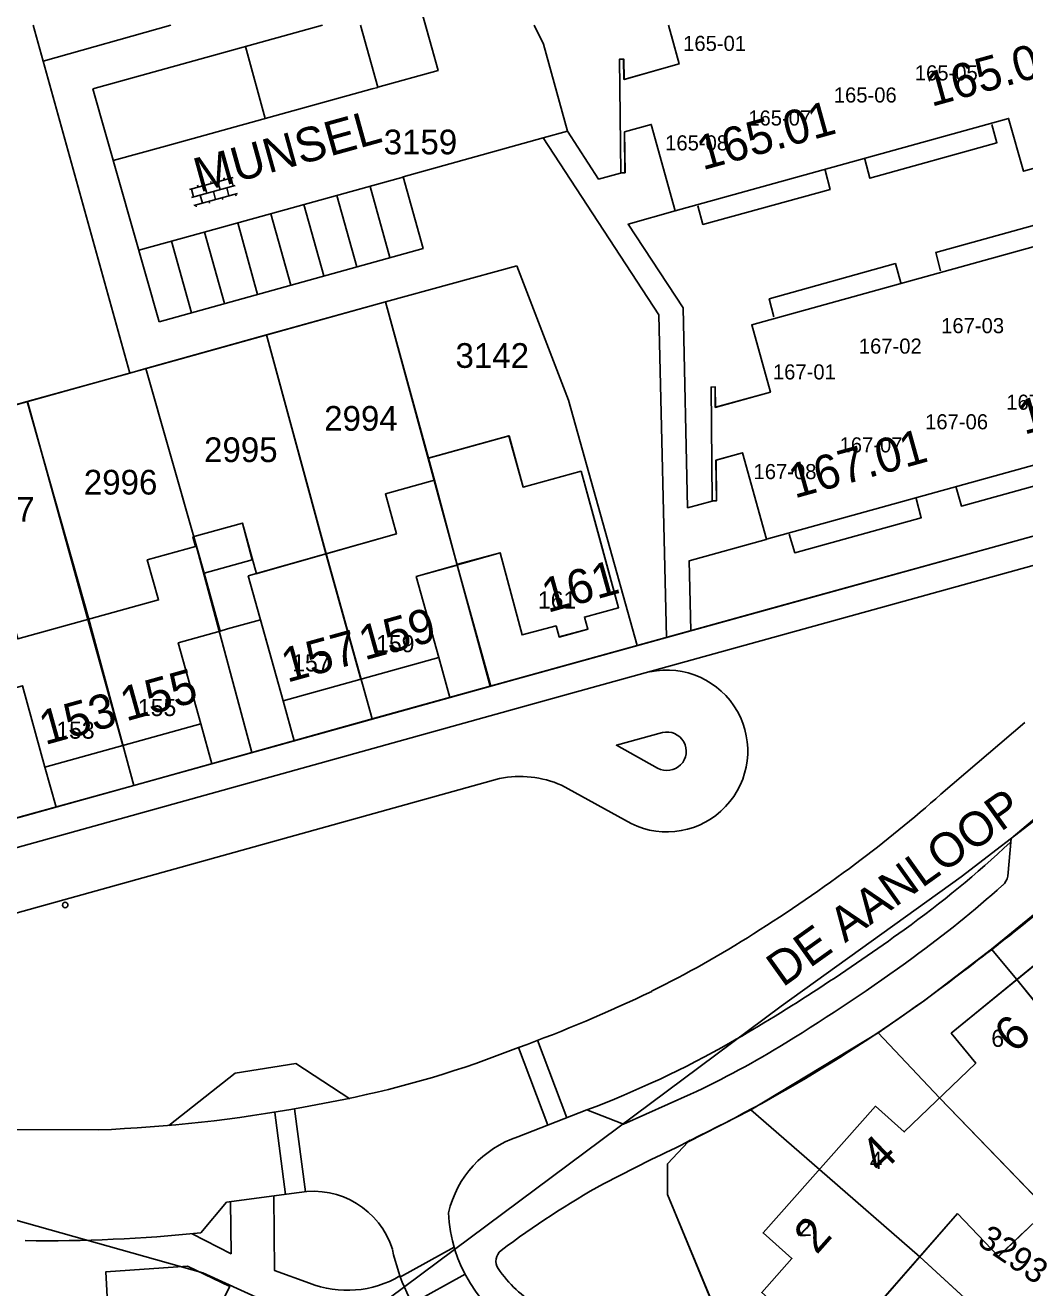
# Model space of a CAD drawing. Extents: x 148816 to 151297, y 399515 to 402500.
# Drawn here: x 150915.2 to 150988, y 400908 to 401000 of the extents above; entities that cross this region are included whole.
import ezdxf

# ---------------------------------------------------------------- set-up
doc = ezdxf.new("R2010")
doc.units = 0
for name, color, linetype in [('B01 Hoofdgebouw  [D] Norm', 7, 'Continuous'), ('B01 Hoofdgebouw  [T] Norm', 7, 'Continuous'), ('B01 hoofgebouw', 7, 'Continuous'), ('B03 Overig opstal  [D] Norm', 7, 'Continuous'), ('B07 Tussenmuur  [T] Norm', 7, 'Continuous'), ('G01 perceelsgrens', 7, 'Continuous'), ('S02 Open verharding  Norm', 7, 'Continuous'), ('T04 Haag heg  [D] Gem', 7, 'Continuous'), ('T09 Insteek water  [D] Norm', 7, 'Continuous'), ('V00 Kant verharding algemeen  [T] Norm', 7, 'Continuous'), ('V00 Kant verharding algemeen secundair  [D] Gem', 7, 'Continuous'), ('V00 Kant verharding algemeen secundair  [T] Gem', 7, 'Continuous'), ('V00 Kant verharding algemeen secundair  [T] Norm', 7, 'Continuous'), ('Z01 perceelnummer', 7, 'Continuous'), ('Z02 huisnummer', 7, 'Continuous'), ('Z02 Huisnummer  [Tekst] Norm', 7, 'Continuous'), ('Z06 straatnaam', 7, 'Continuous')]:
    doc.layers.add(name, color=color, linetype=linetype)

msp = doc.modelspace()

# ---------------------------------------------------------------- linework, layer by layer
at = {"layer": 'B01 Hoofdgebouw  [D] Norm'}
msp.add_lwpolyline([(150927.645, 400962.022), (150927.726, 400962.045), (150928.27, 400960.085)], dxfattribs=at)
at = {"layer": 'B01 Hoofdgebouw  [T] Norm'}
for p, q in [((150986.859, 400993.215), (150962.581, 400986.477)), ((150931.075, 400963.734), (150931.778, 400961.058)), ((150931.49, 400959.876), (150942.28, 400962.945)), ((150931.778, 400961.058), (150928.27, 400960.085)), ((150946.711, 400960.66), (150943.724, 400959.83)), ((150928.27, 400960.085), (150929.443, 400955.855)), ((150931.49, 400959.876), (150934.02, 400950.771)), ((150943.724, 400959.83), (150945.365, 400953.924)), ((150914.698, 400955.284), (150924.956, 400958.132)), ((150929.443, 400955.855), (150926.388, 400955.008)), ((150926.388, 400955.008), (150928.028, 400949.091)), ((150934.02, 400950.771), (150945.365, 400953.924)), ((150915.036, 400951.873), (150916.678, 400945.946)), ((150928.028, 400949.091), (150916.678, 400945.946)), ((150982.687, 400926.553), (150992.233, 400934.381)), ((150984.469, 400924.38), (150982.687, 400926.553)), ((150984.469, 400924.38), (150979.257, 400919.374)), ((150968.977, 400912.006), (150977.154, 400921.237)), ((150979.257, 400919.374), (150977.154, 400921.237)), ((150983.134, 400913.415), (150977.688, 400907.195)), ((150983.134, 400913.415), (150986.123, 400910.288)), ((150971.08, 400910.143), (150968.977, 400912.006)), ((150986.108, 400910.299), (150988.121, 400912.216)), ((150968.885, 400907.665), (150971.08, 400910.143))]:
    msp.add_line(p, q, dxfattribs=at)
for points in [[(150962.581, 400986.477), (150960.838, 400992.769), (150958.892, 400992.23), (150958.921, 400989.252), (150958.622, 400989.253), (150958.527, 400997.529), (150958.82, 400997.53), (150958.844, 400996.052), (150962.863, 400997.18), (150962.299, 400999.227)], [(150993.381, 400990.874), (150987.933, 400989.367), (150986.859, 400993.215)], [(150968.156, 400978.161), (150994.85, 400985.58), (150993.381, 400990.874)], [(150969.231, 400962.552), (150967.485, 400968.847), (150965.541, 400968.305), (150965.574, 400965.354), (150965.278, 400965.351), (150965.187, 400973.641), (150965.483, 400973.657), (150965.492, 400972.159), (150969.512, 400973.277), (150968.156, 400978.161)], [(150945.047, 400966.864), (150944.608, 400968.467), (150950.481, 400970.079), (150951.504, 400966.351), (150955.727, 400967.51), (150958.457, 400957.56), (150955.973, 400956.878), (150956.211, 400956.01), (150954.121, 400955.432), (150953.904, 400956.241), (150951.431, 400955.578), (150949.826, 400961.567), (150946.745, 400960.741)], [(150969.231, 400962.552), (150993.51, 400969.296), (150994.566, 400965.477), (151000, 400966.976)], [(150945.047, 400966.864), (150941.476, 400965.865), (150942.28, 400962.945)], [(150931.075, 400963.734), (150927.455, 400962.72), (150927.645, 400962.022), (150924.133, 400961.039), (150924.956, 400958.132)]]:
    msp.add_lwpolyline(points, dxfattribs=at)
at = {"layer": 'B01 hoofgebouw'}
for points in [[(150993.381, 400990.874), (150987.933, 400989.367), (150986.859, 400993.215), (150962.581, 400986.477), (150960.838, 400992.769), (150958.897, 400992.231), (150958.931, 400989.256), (150958.622, 400989.253), (150958.527, 400997.529), (150958.836, 400997.532), (150958.853, 400996.055), (150962.863, 400997.18), (150962.084, 401000)], [(150958.89, 400992.23), (150960.84, 400992.77)], [(150993.51, 400969.296), (150969.231, 400962.552), (150967.485, 400968.847), (150965.554, 400968.309), (150965.587, 400965.354), (150965.278, 400965.351), (150965.187, 400973.641), (150965.496, 400973.644), (150965.512, 400972.165), (150969.512, 400973.277), (150968.156, 400978.161), (150994.85, 400985.58)], [(150944.588, 400968.464), (150950.474, 400970.082), (150951.501, 400966.348), (150955.727, 400967.51)], [(150944.588, 400968.464), (150945.047, 400966.864)], [(150955.727, 400967.51), (150957.135, 400962.381)], [(150946.711, 400960.66), (150945.047, 400966.864), (150941.476, 400965.865), (150942.28, 400962.945), (150932.047, 400960.034)], [(150932.075, 400960.043), (150931.075, 400963.734), (150927.455, 400962.72), (150927.645, 400962.022), (150924.133, 400961.039), (150924.956, 400958.132), (150914.698, 400955.284), (150913.888, 400958.193), (150906.858, 400956.237), (150907.652, 400953.321), (150897.347, 400950.443), (150896.557, 400953.358), (150889.517, 400951.4), (150890.326, 400948.49), (150880.009, 400945.619), (150879.223, 400948.525), (150875.747, 400947.565), (150875.545, 400948.268), (150871.893, 400947.249), (150872.579, 400944.584), (150876.144, 400945.576)], [(150957.135, 400962.381), (150958.457, 400957.56), (150955.973, 400956.878), (150956.211, 400956.01), (150954.121, 400955.432), (150953.904, 400956.241), (150951.431, 400955.578), (150949.826, 400961.567), (150943.724, 400959.83), (150945.365, 400953.924), (150934.02, 400950.771), (150932.376, 400956.686)], [(150928.27, 400960.085), (150929.443, 400955.855), (150926.388, 400955.008), (150928.028, 400949.091), (150916.678, 400945.946), (150915.036, 400951.873), (150909.04, 400950.189), (150910.688, 400944.264), (150899.341, 400941.108), (150897.693, 400947.033), (150891.691, 400945.359), (150893.341, 400939.435), (150882.003, 400936.277), (150880.356, 400942.192)], [(150929.986, 400956.016), (150932.376, 400956.686)], [(150929.986, 400956.016), (150929.443, 400955.855)], [(150954.12, 400955.422), (150956.228, 400955.991)], [(150993.996, 400932.201), (150992.233, 400934.381), (150982.687, 400926.553), (150984.469, 400924.38), (150979.257, 400919.374), (150977.154, 400921.237), (150968.977, 400912.006), (150971.08, 400910.143), (150968.885, 400907.665), (150976.832, 400900.626), (150980.152, 400904.363)], [(150986.123, 400910.288), (150993.308, 400917.156), (150990.305, 400920.328)], [(150977.703, 400907.203), (150983.134, 400913.415)], [(150983.134, 400913.415), (150986.123, 400910.288)]]:
    msp.add_lwpolyline(points, dxfattribs=at)
at = {"layer": 'B03 Overig opstal  [D] Norm'}
msp.add_line((150932.725, 400993.208), (150931.276, 400998.445), dxfattribs=at)
at = {"layer": 'B07 Tussenmuur  [T] Norm'}
for p, q in [((150945.047, 400966.864), (150946.711, 400960.66)), ((150939.692, 400952.347), (150937.144, 400961.518)), ((150922.353, 400947.518), (150919.807, 400956.705)), ((150987.462, 400930.469), (150993.957, 400922.428)), ((150981.835, 400921.864), (150989.735, 400913.662)), ((150973.083, 400916.642), (150980.383, 400910.268))]:
    msp.add_line(p, q, dxfattribs=at)
at = {"layer": 'G01 perceelsgrens'}
for points in [[(150915.82, 401000), (150916.55, 400997.375)], [(150925.837, 401000), (150916.55, 400997.375)], [(150916.55, 400997.375), (150922.869, 400974.663)], [(150941.49, 400979.85), (150951.045, 400982.482)], [(150951.045, 400982.482), (150954.818, 400972.685)], [(150932.818, 400977.434), (150941.49, 400979.85)], [(150941.49, 400979.85), (150949.106, 400951.855)], [(150924.03, 400974.986), (150932.818, 400977.434)], [(150932.818, 400977.434), (150937.163, 400961.489), (150940.508, 400949.458)], [(150922.869, 400974.663), (150924.03, 400974.986)], [(150924.03, 400974.986), (150927.512, 400962.736), (150931.754, 400947.018)], [(150915.396, 400972.581), (150922.869, 400974.663)], [(150906.705, 400970.16), (150915.396, 400972.581)], [(150915.396, 400972.581), (150919.879, 400956.723), (150923.147, 400944.618)], [(150954.818, 400972.685), (150959.813, 400954.811)], [(150970.577, 400957.788), (151000, 400965.918)], [(150959.813, 400954.811), (150970.577, 400957.788)], [(150949.106, 400951.855), (150959.813, 400954.811)], [(150949.106, 400951.855), (150940.508, 400949.458)], [(150938.14, 400904.555), (150970.299, 400928.527), (150983.412, 400937.945), (150989.591, 400942.711), (150998.319, 400950.51), (151000, 400951.783)], [(150931.754, 400947.018), (150940.508, 400949.458)], [(150923.147, 400944.618), (150931.754, 400947.018)], [(150914.449, 400942.193), (150923.147, 400944.618)], [(150985.614, 400932.677), (150993.955, 400939.5)], [(150977.356, 400926.588), (150980.735, 400928.951), (150985.614, 400932.677)], [(150985.614, 400932.677), (150987.462, 400930.469), (150993.536, 400922.949)], [(150968.084, 400920.981), (150977.356, 400926.588)], [(150977.356, 400926.588), (150981.835, 400921.864), (150994.151, 400909.076)], [(150976.301, 400889.082), (150970.73, 400893.792), (150962.013, 400914.802), (150962.007, 400917.042), (150963.523, 400918.657), (150968.084, 400920.981)], [(150988.554, 400902.806), (150986.103, 400905.029), (150980.383, 400910.268), (150973.083, 400916.642), (150968.084, 400920.981)], [(150790.202, 400899.494), (150814.283, 400903.099), (150837.854, 400907.316), (150883.441, 400914.005), (150900.654, 400914.494), (150913.605, 400913.209), (150928.186, 400909.101), (150938.14, 400904.555)]]:
    msp.add_lwpolyline(points, dxfattribs=at)
at = {"layer": 'S02 Open verharding  Norm'}
for p, q in [((150927.201, 400988.027), (150930.382, 400988.905)), ((150928.792, 400988.466), (150928.752, 400988.61)), ((150929.756, 400988.732), (150929.716, 400988.876)), ((150930.238, 400988.865), (150930.397, 400988.286)), ((150927.346, 400988.067), (150927.506, 400987.488)), ((150927.361, 400987.448), (150930.542, 400988.326)), ((150927.521, 400986.87), (150930.702, 400987.748)), ((150927.828, 400988.2), (150927.788, 400988.344)), ((150928.31, 400988.333), (150928.469, 400987.754)), ((150928.951, 400987.887), (150929.111, 400987.309)), ((150929.274, 400988.599), (150929.433, 400988.02)), ((150930.075, 400987.575), (150929.915, 400988.153)), ((150930.557, 400987.708), (150930.597, 400987.563)), ((150927.665, 400986.91), (150927.705, 400986.765)), ((150927.987, 400987.621), (150928.147, 400987.043)), ((150928.629, 400987.176), (150928.669, 400987.031)), ((150929.593, 400987.442), (150929.633, 400987.297))]:
    msp.add_line(p, q, dxfattribs=at)
at = {"layer": 'T04 Haag heg  [D] Gem'}
for p, q in [((150915.82, 401000), (150916.55, 400997.375)), ((150916.55, 400997.375), (150922.869, 400974.663)), ((150854.77, 400955.69), (150941.49, 400979.85)), ((150941.49, 400979.85), (150944.608, 400968.467)), ((150937.144, 400961.518), (150932.82, 400977.434)), ((150927.726, 400962.045), (150924.035, 400974.985)), ((150919.807, 400956.705), (150915.403, 400972.58)), ((150985.614, 400932.677), (150987.462, 400930.469)), ((150977.356, 400926.588), (150981.835, 400921.864)), ((150968.084, 400920.981), (150973.083, 400916.642)), ((150962.007, 400917.042), (150963.523, 400918.657)), ((150962.013, 400914.802), (150962.007, 400917.042)), ((150970.73, 400893.792), (150962.013, 400914.802)), ((150980.383, 400910.268), (150986.103, 400905.029))]:
    msp.add_line(p, q, dxfattribs=at)
at = {"layer": 'T09 Insteek water  [D] Norm'}
msp.add_circle((150918.156, 400935.901), 0.2, dxfattribs=at)
at = {"layer": 'V00 Kant verharding algemeen  [T] Norm'}
for p, q in [((150920.162, 400995.368), (150936.895, 401000)), ((150952.969, 400991.79), (150954.732, 400992.279)), ((150950.903, 400952.335), (151000, 400965.91)), ((151000, 400963.784), (150954.948, 400951.314)), ((150949.162, 400951.851), (150946.711, 400960.66)), ((150946.173, 400951.019), (150945.365, 400953.924)), ((150863.034, 400925.711), (150951.446, 400950.334)), ((150934.829, 400947.862), (150934.02, 400950.771)), ((150928.834, 400946.194), (150928.028, 400949.091)), ((150917.487, 400943.037), (150916.678, 400945.946)), ((150851.169, 400917.646), (150949.785, 400945.114)), ((150935.507, 400921.175), (150938.45, 400921.741)), ((150913.912, 400919.537), (150920.593, 400919.516)), ((150929.894, 400914.262), (150928.027, 400912.016)), ((150935.205, 400914.953), (150929.894, 400914.262))]:
    msp.add_line(p, q, dxfattribs=at)
for points in [[(150937.101, 401025.997), (150944.85, 400998.351)], [(150939.655, 401000), (150940.932, 400995.488), (150945.315, 400996.702), (150944.385, 401000)], [(150958.583, 400989.231), (150956.993, 400988.791), (150954.731, 400992.28), (150952.998, 400998.623), (150952.314, 401000)], [(150920.162, 400995.368), (150924.992, 400978.39)], [(150976.388, 400990.237), (150976.763, 400988.855), (150986.007, 400991.439), (150985.64, 400992.767)], [(150961.953, 400955.402), (150961.38, 400978.913), (150952.969, 400991.79), (150942.759, 400988.959), (150944.212, 400983.746), (150924.992, 400978.39)], [(150964.23, 400986.853), (150964.6, 400985.493), (150973.861, 400988.045), (150973.491, 400989.432)], [(150962.581, 400986.477), (150959.142, 400985.507), (150963.15, 400979.407)], [(150991.15, 400984.615), (150990.764, 400986.005), (150981.549, 400983.439), (150981.907, 400982.097)], [(150979.008, 400981.24), (150978.615, 400982.635), (150969.427, 400980.067), (150969.766, 400978.76)], [(150963.15, 400979.407), (150963.485, 400964.851), (150965.27, 400965.321)], [(150983.039, 400966.33), (150983.418, 400964.962), (150992.628, 400967.501), (150992.263, 400968.883)], [(150970.886, 400962.931), (150971.289, 400961.564), (150980.502, 400964.118), (150980.124, 400965.51)], [(150969.195, 400962.533), (150963.584, 400960.974), (150963.714, 400955.893)], [(150950.903, 400952.335), (150862.485, 400927.732), (150862.485, 400927.732)], [(150951.446, 400950.334), (150954.948, 400951.314)], [(150981.928, 400943.98), (150988.033, 400949.196)], [(150986.797, 400937.993), (150987.047, 400940.743), (150993.393, 400946.113), (150993.891, 400947.372)], [(150959.375, 400941.829), (150954.304, 400944.627)], [(150973.711, 400924.269), (150973.711, 400924.269), (150973.711, 400924.269)], [(150963.691, 400922.109), (150958.818, 400919.926), (150956.143, 400920.967), (150951.116, 400919.016)], [(150960.825, 400917.366), (150957.358, 400915.596)], [(150927.404, 400911.954), (150930.234, 400910.496), (150930.192, 400914.301)], [(150933.359, 400914.713), (150933.401, 400909.264), (150935.936, 400908.338)], [(150921.248, 400906.924), (150921.113, 400909.173), (150927.061, 400909.587), (150930.142, 400908.1), (150929.277, 400906.385), (150927.684, 400904.432), (150921.248, 400906.924)]]:
    msp.add_lwpolyline(points, dxfattribs=at)
for centre, radius, start, end in [((150961.97, 400947.122), 5.894, 243.88348, 102.05148), ((150951.281, 400937.773), 7.492, 66.2029, 101.51533), ((150921.312, 401011.88), 91.02, 306.70312, 311.75613), ((150869.482, 401082.6), 189.662, 306.98819, 311.0784), ((150910.137, 401026.46), 109.389, 302.1115, 306.83152), ((150931.951, 400998.024), 81.539, 306.02396, 311.9053), ((150985.684, 400938.188), 1.13, 310.97245, 350.06429), ((150926.551, 400999.155), 77.538, 296.26537, 302.56371), ((150895.462, 401047.962), 143.387, 301.61518, 306.08071), ((150914.11, 401020.965), 113.589, 295.8616, 307.71256), ((150915.446, 401023.851), 104.617, 289.96854, 295.73399), ((150923.867, 400994.091), 73.805, 281.3959, 291.71399), ((150933.647, 400986.032), 70.632, 295.17369, 301.57157), ((150916.414, 401024.952), 105.519, 272.26987, 280.42484), ((150953.555, 400911.719), 7.694, 108.47843, 166.72718), ((150943.26, 400956.971), 43.326, 293.9171, 298.11492), ((150936.246, 400909.04), 6.004, 17.19894, 99.98503), ((150990.171, 400857.084), 67.084, 119.28341, 126.89806), ((150956.669, 400913.932), 10.612, 182.41484, 241.44489), ((150916.778, 401021.254), 109.815, 269.2012, 275.87946), ((150956.72, 400913.98), 15.074, 192.12091, 242.3302), ((150950.514, 400909.957), 0.992, 128.65383, 213.35188), ((150938.678, 400915.462), 7.633, 248.94431, 300.36095), ((150957.184, 400914.533), 9.081, 214.33069, 239.62339)]:
    msp.add_arc(centre, radius, start, end, dxfattribs=at)
at = {"layer": 'V00 Kant verharding algemeen secundair  [D] Gem'}
for p, q in [((150942.759, 400988.959), (150944.212, 400983.746)), ((150940.358, 400988.261), (150941.804, 400983.075)), ((150935.539, 400986.929), (150936.987, 400981.733)), ((150937.949, 400987.595), (150939.396, 400982.404)), ((150933.129, 400986.264), (150934.579, 400981.062)), ((150928.31, 400984.933), (150929.763, 400979.719)), ((150930.719, 400985.598), (150932.171, 400980.391)), ((150925.899, 400984.27), (150927.354, 400979.048))]:
    msp.add_line(p, q, dxfattribs=at)
at = {"layer": 'V00 Kant verharding algemeen secundair  [T] Gem'}
for p, q in [((150952.552, 400926.063), (150954.68, 400920.399)), ((150951.173, 400925.523), (150953.314, 400919.869)), ((150933.416, 400920.782), (150934.203, 400914.814)), ((150934.857, 400921.055), (150935.663, 400915.007)), ((150946.476, 400910.978), (150942.563, 400908.804)), ((150947.275, 400908.995), (150943.427, 400906.873))]:
    msp.add_line(p, q, dxfattribs=at)
for points in [[(150940.925, 400995.474), (150940.517, 400995.364), (150925.466, 400991.199), (150921.638, 400990.146)], [(150961.645, 400948.462), (150958.294, 400947.537), (150961.299, 400945.88)], [(150938.891, 400921.787), (150934.961, 400924.364), (150930.533, 400923.647), (150925.706, 400919.847)]]:
    msp.add_lwpolyline(points, dxfattribs=at)
for centre, radius, start, end in [((150961.981, 400947.103), 1.4, 240.85564, 103.8795), ((150936.392, 400993.912), 73.58, 305.62212, 313.41696), ((150894.575, 401050.46), 143.906, 300.03673, 306.04287), ((150930.094, 400990.131), 73.902, 290.63845, 299.60973)]:
    msp.add_arc(centre, radius, start, end, dxfattribs=at)
at = {"layer": 'V00 Kant verharding algemeen secundair  [T] Norm'}
msp.add_lwpolyline([(150923.512, 400983.615), (150927.406, 400984.683), (150942.398, 400988.824), (150942.76, 400988.928)], dxfattribs=at)

# ---------------------------------------------------------------- texts
at = {"layer": 'Z01 perceelnummer'}
for s, p in [('3159', (150941.348, 400990.596)), ('3142', (150946.579, 400975.038)), ('2994', (150937.015, 400970.459)), ('2995', (150928.269, 400968.173)), ('2996', (150919.512, 400965.808)), ('2997', (150910.578, 400963.837))]:
    msp.add_text(s, height=1.8, dxfattribs=at).set_placement(p)
msp.add_text('3293', height=1.8, rotation=325.63965, dxfattribs=at).set_placement((150984.491, 400911.223))
at = {"layer": 'Z02 huisnummer'}
for s, rotation, p in [('165.08', 15.48119, (150981.237, 400994.05)), ('165.01', 15.48119, (150964.576, 400989.426)), ('167.08', 15.55172, (150987.99, 400970.157)), ('167.01', 15.55172, (150971.266, 400965.512)), ('161', 15.55172, (150953.287, 400957.178)), ('159', 15.55172, (150939.957, 400953.718)), ('157', 15.55172, (150934.315, 400952.091)), ('155', 15.55172, (150922.586, 400949.271)), ('153', 15.55172, (150916.681, 400947.544)), ('6', 43.86558, (150987.303, 400925.025)), ('4', 43.86558, (150977.559, 400916.253)), ('2', 48.48538, (150972.876, 400910.374))]:
    msp.add_text(s, height=2.5, rotation=rotation, dxfattribs=at).set_placement(p)
at = {"layer": 'Z02 Huisnummer  [Tekst] Norm'}
for s, height, p in [('165-01', 1.1, (150963.158, 400998.128)), ('165-05', 1.1, (150980.028, 400995.981)), ('165-06', 1.1, (150974.129, 400994.37)), ('165-07', 1.1, (150967.899, 400992.692)), ('165-08', 1.1, (150961.847, 400990.88)), ('167-03', 1.1, (150981.948, 400977.565)), ('167-02', 1.1, (150975.953, 400976.074)), ('167-01', 1.1, (150969.695, 400974.193)), ('167-05', 1.1, (150986.689, 400971.988)), ('167-06', 1.1, (150980.78, 400970.561)), ('167-07', 1.1, (150974.549, 400968.875)), ('167-08', 1.1, (150968.284, 400966.93)), ('161', 1.25, (150952.583, 400957.504)), ('159', 1.25, (150940.8, 400954.318)), ('157', 1.25, (150934.688, 400952.923)), ('155', 1.25, (150923.454, 400949.668)), ('153', 1.25, (150917.507, 400948.018))]:
    msp.add_text(s, height=height, dxfattribs=at).set_placement(p)
for s, p in [('6', (150985.602, 400925.565)), ('4', (150976.743, 400916.669)), ('2', (150971.59, 400911.77))]:
    msp.add_text(s, height=1.25, rotation=0.5, dxfattribs=at).set_placement(p)
at = {"layer": 'Z06 straatnaam'}
for s, rotation, p in [('MUNSEL', 15.48119, (150927.943, 400987.809)), ('DE AANLOOP', 35.5177, (150970.408, 400929.87))]:
    msp.add_text(s, height=2.5, rotation=rotation, dxfattribs=at).set_placement(p)

doc.saveas('drawing.dxf')
